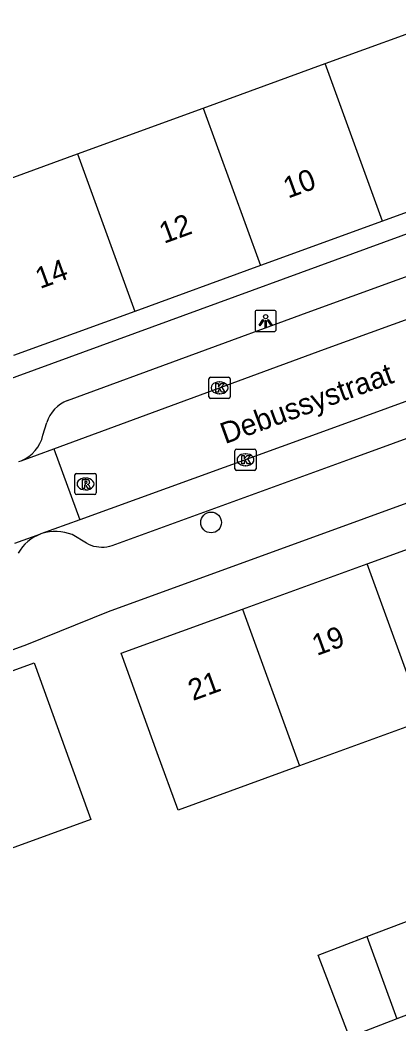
# Model space of a CAD drawing. Extents: x 159222 to 160346, y 381249 to 382166.
# Drawn here: x 159587.46 to 159605.34, y 381384.14 to 381431.52 of the extents above; entities that cross this region are included whole.
import ezdxf

# ---------------------------------------------------------------- set-up
doc = ezdxf.new("R2010")
doc.units = 0
for name, color, linetype in [('IMGEO_Boom', 7, 'Continuous'), ('IMGEO_Kolk', 7, 'Continuous'), ('IMGEO_Lichtpunt', 7, 'Continuous'), ('IMGEO_Openbare_ruimte_label', 7, 'Continuous'), ('IMGEO_Pand', 7, 'Continuous'), ('IMGEO_Pand_nummerreeks', 7, 'Continuous'), ('IMGEO_Rijbaan_lokaal_open', 7, 'Continuous'), ('IMGEO_Rioolput', 7, 'Continuous'), ('IMGEO_Voetpad_open', 7, 'Continuous')]:
    doc.layers.add(name, color=color, linetype=linetype)

msp = doc.modelspace()

# ---------------------------------------------------------------- linework, layer by layer
at = {"layer": 'IMGEO_Boom'}
msp.add_circle((159596.475, 381407.804), 0.489, dxfattribs=at)
at = {"layer": 'IMGEO_Kolk'}
for p, q in [((159596.373, 381413.731), (159596.373, 381414.583)), ((159596.448, 381414.657), (159597.3, 381414.657)), ((159596.861, 381414.437), (159596.886, 381414.437)), ((159597.374, 381414.583), (159597.374, 381413.731)), ((159596.884, 381413.877), (159596.859, 381413.877)), ((159597.3, 381413.657), (159596.448, 381413.657)), ((159597.597, 381410.338), (159597.597, 381411.19)), ((159597.672, 381411.264), (159598.524, 381411.264)), ((159598.085, 381411.044), (159598.11, 381411.044)), ((159598.598, 381411.19), (159598.598, 381410.338)), ((159598.108, 381410.484), (159598.083, 381410.484)), ((159598.524, 381410.264), (159597.672, 381410.264))]:
    msp.add_line(p, q, dxfattribs=at)
for points in [[(159596.373, 381413.731), (159596.373, 381414.583)], [(159596.448, 381414.657), (159597.3, 381414.657)], [(159596.694, 381414.357), (159596.817, 381414.357), (159596.817, 381414.206), (159596.947, 381414.357), (159597.111, 381414.357), (159596.965, 381414.206), (159597.118, 381413.957), (159596.966, 381413.957), (159596.881, 381414.121), (159596.817, 381414.054), (159596.817, 381413.957), (159596.694, 381413.957), (159596.694, 381414.357)], [(159597.374, 381414.583), (159597.374, 381413.731)], [(159597.3, 381413.657), (159596.448, 381413.657)], [(159597.597, 381410.338), (159597.597, 381411.19)], [(159597.672, 381411.264), (159598.524, 381411.264)], [(159597.918, 381410.964), (159598.041, 381410.964), (159598.041, 381410.813), (159598.171, 381410.964), (159598.335, 381410.964), (159598.189, 381410.813), (159598.342, 381410.564), (159598.19, 381410.564), (159598.105, 381410.728), (159598.041, 381410.661), (159598.041, 381410.564), (159597.918, 381410.564), (159597.918, 381410.964)], [(159598.598, 381411.19), (159598.598, 381410.338)], [(159598.524, 381410.264), (159597.672, 381410.264)]]:
    msp.add_lwpolyline(points, dxfattribs=at)
for centre, start, end in [((159596.45, 381414.581), 91.552, 178.448), ((159596.45, 381414.581), 91.552, 178.448), ((159597.298, 381414.581), 1.552, 88.448), ((159597.298, 381414.581), 1.552, 88.448), ((159596.45, 381413.733), 181.552, 268.448), ((159596.45, 381413.733), 181.552, 268.448), ((159597.298, 381413.733), 271.552, 358.448), ((159597.298, 381413.733), 271.552, 358.448), ((159597.674, 381411.188), 91.552, 178.448), ((159597.674, 381411.188), 91.552, 178.448), ((159598.522, 381411.188), 1.552, 88.448), ((159598.522, 381411.188), 1.552, 88.448), ((159597.674, 381410.34), 181.552, 268.448), ((159597.674, 381410.34), 181.552, 268.448), ((159598.522, 381410.34), 271.552, 358.448), ((159598.522, 381410.34), 271.552, 358.448)]:
    msp.add_arc(centre, 0.0765, start, end, dxfattribs=at)
for centre, major_axis, ratio, start_param, end_param in [((159596.86, 381414.157), (-0.387, 0.002), 0.722429, 4.712389, 7.853982), ((159596.885, 381414.157), (-0.39, 0.002), 0.717154, 1.570796, 4.712389), ((159598.084, 381410.764), (-0.387, 0.002), 0.722429, 4.712389, 7.853982), ((159598.109, 381410.764), (-0.39, 0.002), 0.717154, 1.570796, 4.712389)]:
    msp.add_ellipse(centre, major_axis=major_axis, ratio=ratio, start_param=start_param, end_param=end_param, dxfattribs=at)
at = {"layer": 'IMGEO_Lichtpunt'}
for p, q in [((159598.549, 381417.719), (159598.549, 381416.912)), ((159598.549, 381417.719), (159598.549, 381416.912)), ((159599.451, 381417.814), (159598.643, 381417.814)), ((159599.451, 381417.814), (159598.643, 381417.814)), ((159599.545, 381416.912), (159599.545, 381417.719)), ((159599.545, 381416.912), (159599.545, 381417.719)), ((159598.643, 381416.818), (159599.451, 381416.818)), ((159598.643, 381416.818), (159599.451, 381416.818))]:
    msp.add_line(p, q, dxfattribs=at)
for points in [[(159598.923, 381417.383), (159598.962, 381417.355), (159598.774, 381417.093), (159598.736, 381417.12), (159598.923, 381417.383)], [(159599.025, 381417.335), (159599.072, 381417.335), (159599.072, 381417.013), (159599.025, 381417.013), (159599.025, 381417.335)], [(159599.135, 381417.355), (159599.173, 381417.382), (159599.36, 381417.12), (159599.321, 381417.092), (159599.135, 381417.355)]]:
    msp.add_lwpolyline(points, dxfattribs=at)
msp.add_circle((159599.048, 381417.517), 0.0994, dxfattribs=at)
for centre, start, end in [((159598.643, 381417.719), 90, 180), ((159598.643, 381417.719), 90, 180), ((159599.451, 381417.719), 0, 90), ((159599.451, 381417.719), 0, 90), ((159598.643, 381416.912), 180, 270), ((159598.643, 381416.912), 180, 270), ((159599.451, 381416.912), 270, 0), ((159599.451, 381416.912), 270, 360)]:
    msp.add_arc(centre, 0.0946, start, end, dxfattribs=at)
at = {"layer": 'IMGEO_Pand'}
for points in [[(159601.858, 381429.46), (159607.501, 381431.517)], [(159596.099, 381427.361), (159601.858, 381429.46)], [(159604.567, 381422.032), (159601.858, 381429.46)], [(159590.161, 381425.196), (159596.099, 381427.361)], [(159596.099, 381427.361), (159598.808, 381419.932)], [(159584.435, 381423.109), (159590.161, 381425.196)], [(159590.161, 381425.196), (159592.87, 381417.767)], [(159610.21, 381424.089), (159604.567, 381422.032)], [(159604.567, 381422.032), (159598.808, 381419.932)], [(159598.808, 381419.932), (159592.87, 381417.767)], [(159592.87, 381417.767), (159587.145, 381415.68)], [(159603.835, 381405.852), (159609.644, 381407.964)], [(159597.957, 381403.715), (159603.835, 381405.852)], [(159606.526, 381398.449), (159603.835, 381405.852)], [(159600.648, 381396.312), (159594.919, 381394.229), (159593.936, 381396.933), (159592.228, 381401.632), (159597.957, 381403.715)], [(159597.957, 381403.715), (159600.648, 381396.312)], [(159582.091, 381398.986), (159588.118, 381401.177), (159589.826, 381396.478), (159590.805, 381393.786), (159584.777, 381391.595)], [(159606.526, 381398.449), (159600.648, 381396.312)], [(159603.832, 381388.256), (159606.026, 381389.096), (159607.505, 381385.236), (159605.247, 381384.371)], [(159605.247, 381384.371), (159603.007, 381383.512), (159601.528, 381387.373), (159603.832, 381388.256)], [(159603.832, 381388.256), (159605.247, 381384.371)]]:
    msp.add_lwpolyline(points, dxfattribs=at)
at = {"layer": 'IMGEO_Rijbaan_lokaal_open'}
for points in [[(159589.053, 381411.283), (159601.832, 381415.978), (159623.195, 381423.722)], [(159624.423, 381420.352), (159602.469, 381412.351), (159590.271, 381407.929)], [(159587.514, 381410.717), (159589.053, 381411.283)], [(159589.053, 381411.283), (159590.271, 381407.929)], [(159587.402, 381410.676), (159587.514, 381410.717)], [(159590.271, 381407.929), (159588.44, 381407.265)], [(159587.216, 381406.822), (159588.44, 381407.265)]]:
    msp.add_lwpolyline(points, dxfattribs=at)
at = {"layer": 'IMGEO_Rioolput'}
for p, q in [((159590.047, 381409.196), (159590.047, 381410.048)), ((159590.122, 381410.122), (159590.974, 381410.122)), ((159591.048, 381410.048), (159591.048, 381409.196)), ((159590.535, 381409.902), (159590.56, 381409.902)), ((159590.974, 381409.122), (159590.122, 381409.122)), ((159590.558, 381409.342), (159590.533, 381409.342))]:
    msp.add_line(p, q, dxfattribs=at)
for points in [[(159590.047, 381409.196), (159590.047, 381410.048)], [(159590.122, 381410.122), (159590.974, 381410.122)], [(159591.048, 381410.048), (159591.048, 381409.196)], [(159590.636, 381409.82), (159590.384, 381409.822), (159590.384, 381409.422)], [(159590.384, 381409.422), (159590.508, 381409.422), (159590.508, 381409.584), (159590.519, 381409.584)], [(159590.562, 381409.741), (159590.508, 381409.741), (159590.508, 381409.66)], [(159590.508, 381409.66), (159590.56, 381409.66)], [(159590.566, 381409.555), (159590.637, 381409.422), (159590.777, 381409.422), (159590.712, 381409.548)], [(159590.974, 381409.122), (159590.122, 381409.122)]]:
    msp.add_lwpolyline(points, dxfattribs=at)
for centre, radius, start, end in [((159590.124, 381410.046), 0.0765, 91.552, 178.448), ((159590.124, 381410.046), 0.0765, 91.552, 178.448), ((159590.972, 381410.046), 0.0765, 1.552, 88.448), ((159590.972, 381410.046), 0.0765, 1.552, 88.448), ((159590.518, 381409.531), 0.0533, 26.0293, 88.6989), ((159590.544, 381409.849), 0.19, 274.7715, 282.9687), ((159590.568, 381409.645), 0.0964, 77.0061, 93.1865), ((159590.582, 381409.702), 0.0378, 276.6634, 79.6772), ((159590.635, 381409.71), 0.109, 350.3612, 89.416), ((159590.633, 381409.71), 0.112, 277.5842, 350.9817), ((159590.617, 381409.495), 0.108, 29.5134, 73.7905), ((159590.124, 381409.198), 0.0765, 181.552, 268.448), ((159590.124, 381409.198), 0.0765, 181.552, 268.448), ((159590.972, 381409.198), 0.0765, 271.552, 358.448), ((159590.972, 381409.198), 0.0765, 271.552, 358.448)]:
    msp.add_arc(centre, radius, start, end, dxfattribs=at)
for centre, major_axis, ratio, start_param, end_param in [((159590.534, 381409.622), (-0.387, 0.002), 0.722429, 4.712389, 7.853982), ((159590.559, 381409.622), (-0.39, 0.002), 0.717154, 1.570796, 4.712389)]:
    msp.add_ellipse(centre, major_axis=major_axis, ratio=ratio, start_param=start_param, end_param=end_param, dxfattribs=at)
at = {"layer": 'IMGEO_Voetpad_open'}
for points in [[(159555.602, 381403.13), (159562.375, 381405.604), (159569.991, 381408.385), (159628.31, 381429.683)], [(159589.7, 381413.56), (159601.176, 381417.776), (159621.211, 381425.039)], [(159623.686, 381418.308), (159603.039, 381410.784), (159591.793, 381406.708), (159591.678, 381406.672), (159591.556, 381406.645), (159591.432, 381406.629), (159591.307, 381406.624), (159591.182, 381406.631), (159591.058, 381406.648), (159590.936, 381406.677), (159590.817, 381406.716), (159590.702, 381406.766), (159590.592, 381406.826), (159589.909, 381407.229), (159589.739, 381407.291), (159589.564, 381407.338), (159589.386, 381407.369), (159589.205, 381407.384), (159589.024, 381407.383), (159588.844, 381407.366), (159588.666, 381407.332), (159588.492, 381407.283), (159588.44, 381407.265)], [(159627.985, 381416.81), (159591.614, 381403.586), (159587.766, 381402.031), (159558.393, 381391.348), (159558.696, 381390.481)], [(159588.539, 381411.919), (159588.72, 381412.519)], [(159588.44, 381407.265), (159588.273, 381407.196), (159588.114, 381407.113), (159587.962, 381407.015), (159587.82, 381406.905), (159587.688, 381406.782), (159587.567, 381406.648), (159587.459, 381406.504), (159587.364, 381406.35)]]:
    msp.add_lwpolyline(points, dxfattribs=at)
for centre, radius, start, end in [((159590.251, 381412.059), 1.599, 110.1678, 163.2899), ((159586.867, 381412.307), 1.716, 292.1392, 346.9493)]:
    msp.add_arc(centre, radius, start, end, dxfattribs=at)

# ---------------------------------------------------------------- texts
at = {"layer": 'IMGEO_Openbare_ruimte_label'}
msp.add_text('Debussystraat', height=1, rotation=19.9929, dxfattribs=at).set_placement((159597.135, 381411.497))
at = {"layer": 'IMGEO_Pand_nummerreeks'}
for s, rotation, p in [('10', 20.0296, (159600.107, 381423.088)), ('12', 20.0296, (159594.251, 381420.953)), ('14', 20.0296, (159588.403, 381418.821)), ('19', 19.9788, (159601.463, 381401.5)), ('21', 19.9788, (159595.614, 381399.373))]:
    msp.add_text(s, height=1, rotation=rotation, dxfattribs=at).set_placement(p)

doc.saveas('drawing.dxf')
